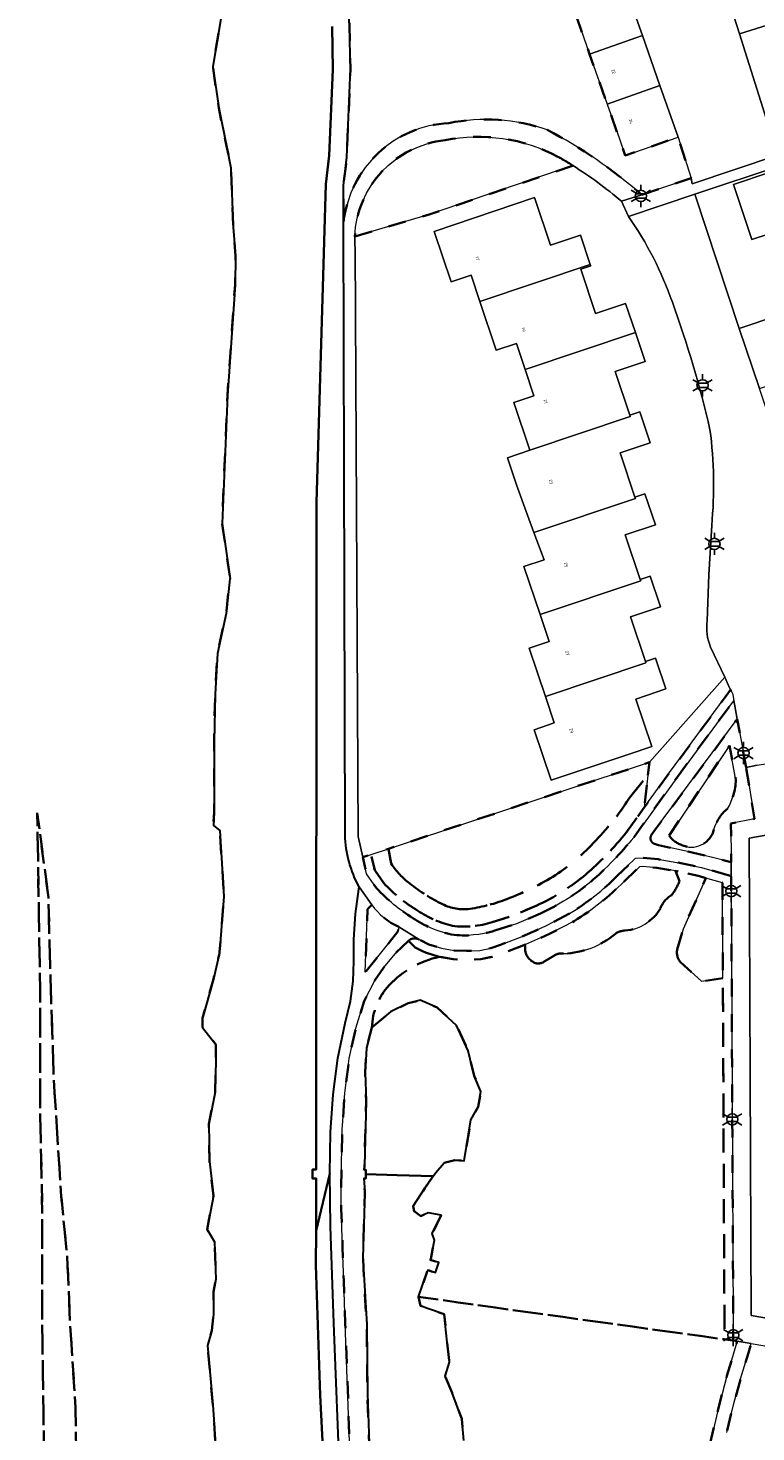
# Model space of a CAD drawing. Extents: x 105780 to 185197, y 477999 to 525027.
# Tile 344 of 562: x 107136 to 107219, y 479750 to 479910. Entities that reach past the tile are written whole.
import ezdxf
from ezdxf.enums import TextEntityAlignment as Align

# ---------------------------------------------------------------- set-up
doc = ezdxf.new("R2010")
doc.units = 0
doc.linetypes.add('XX-HIDDEN', pattern=[4, 2, -2])
for name, color, linetype, lineweight in [('B-GV-GR-BEPLANTING_CULTUUR_VASTE-PLANTENVAK-A', 252, 'Continuous', 5), ('B-GV-GR-MATERIAALGRENS-G', 252, 'XX-HIDDEN', 35), ('B-RO-IE-MEUBILAIR_WEGMEUBILAIR-S', 252, 'Continuous', 25), ('B-WE-GW-WATERGANG_SLOOT_INSTEEK-G', 252, 'Continuous', 30), ('B-XX-KG-KADASTRAAL_BEBOUWING-G', 252, 'Continuous', 20), ('B1-WE-OG-BEBOUWING-T18', 7, 'Continuous', 18), ('B1-WE-OG-TERREIN_ERF-GV', 252, 'Continuous', 18), ('B1-WE-VH-VERHARDING_ASFALT-GV', 252, 'Continuous', 18), ('B1-WE-VH-VERHARDING_BETONSTRAATSTEEN-GV', 252, 'Continuous', 18), ('B1-WE-VH-VERHARDING_STRAATBAKSTEEN-GV', 252, 'Continuous', 18), ('B1-WE-VH-VERHARDING_TEGEL-GV', 252, 'Continuous', 18)]:
    doc.layers.add(name, color=color, linetype=linetype, lineweight=lineweight)
doc.styles.add('NLCS-ISO', font='NLCS-ISO.ttf')
doc.styles.add('NLCS-ISO-M200-T18', font='NLCS-ISO.ttf', dxfattribs={"height": 0.36})

# ---------------------------------------------------------------- blocks, each defined once
blk = doc.blocks.new('B-SIE-WEG_LICHTMAST-SO')
at = {"ltscale": 0.1}
for p, q in [((-1.1, 0.63), (-2.19, 1.27)), ((0, 1.27), (0, 2.53)), ((1.1, 0.63), (2.19, 1.27)), ((-1.1, -0.63), (-2.19, -1.27)), ((0, -1.27), (0, -2.53)), ((1.1, -0.63), (2.19, -1.27))]:
    blk.add_line(p, q, dxfattribs=at)
at = {"flags": 128}
for points in [[(-1.16, 0.5), (1.16, 0.5)], [(-1.16, -0.5), (1.16, -0.5)]]:
    blk.add_lwpolyline(points, dxfattribs=at)
at = {"ltscale": 0.1}
blk.add_circle((0, 0), 1.27, dxfattribs=at)
at = {"style": 'NLCS-ISO'}
blk.add_attdef('TYPE', text='', height=1.8, dxfattribs=at).set_placement((0, 2.53), align=Align.BOTTOM_CENTER)

msp = doc.modelspace()

# ---------------------------------------------------------------- linework, layer by layer
at = {"layer": 'B-GV-GR-BEPLANTING_CULTUUR_VASTE-PLANTENVAK-A', "flags": 128}
msp.add_lwpolyline([(107215.795, 479834.718), (107215.562, 479835.214), (107215.132, 479836.13), (107206.575, 479826.475), (107206.409, 479825.026), (107205.987, 479821.328), (107208.864, 479825.32), (107215.169, 479833.858)], close=True, dxfattribs=at)
for points in [[(107216.382, 479824.462), (107215.673, 479828.401), (107208.801, 479818.18)], [(107209.518, 479814.135), (107207.419, 479814.476), (107205.822, 479814.639), (107205.429, 479814.62), (107203.677, 479812.917)], [(107209.99, 479812.996), (107209.518, 479814.135)], [(107214.859, 479812.802), (107212.995, 479813.337), (107210.388, 479807.527), (107209.724, 479805.235)], [(107210.09, 479803.792), (107212.474, 479801.614), (107214.909, 479801.956), (107214.859, 479812.802)], [(107198.044, 479808.444), (107195.241, 479806.988), (107192.509, 479805.775)]]:
    msp.add_lwpolyline(points, dxfattribs=at)
for points in [[(107215.437, 479821.193, 0.1256704), (107216.382, 479824.462)], [(107213.901, 479818.849, -0.160663), (107215.437, 479821.193)], [(107210.199, 479817.097, 0.473217), (107213.901, 479818.849)], [(107208.801, 479818.18, 0.1682411), (107210.199, 479817.097)], [(107203.677, 479812.917, -0.0581665), (107198.044, 479808.444)], [(107209.103, 479811.401, 0.0663436), (107209.99, 479812.996)], [(107207.818, 479809.894, -0.1681351), (107209.103, 479811.401)], [(107203.831, 479807.368, 0.2459767), (107207.818, 479809.894)], [(107202.723, 479807.014, -0.1615784), (107203.831, 479807.368)], [(107192.509, 479805.775, 0.3293104), (107193.285, 479803.868)], [(107196.83, 479804.754, 0.1677939), (107202.723, 479807.014)], [(107194.703, 479803.912, 0.0138433), (107195.722, 479804.488)], [(107195.722, 479804.488, -0.2197522), (107196.83, 479804.754)], [(107209.724, 479805.235, 0.2197645), (107210.09, 479803.792)], [(107193.285, 479803.868, 0.3596093), (107194.703, 479803.912)]]:
    msp.add_lwpolyline(points, format="xyb", dxfattribs=at)
at = {"layer": 'B-GV-GR-MATERIAALGRENS-G', "flags": 128}
for points in [[(107051.196, 480100.013), (107050.722, 480098.548), (107050.518, 480097.276), (107050.265, 480096.207), (107050.026, 480094.45), (107050.047, 480092.66), (107050.252, 480091.709), (107050.672, 480088.895), (107053.16, 480077.421), (107054.633, 480071.372), (107064.475, 480028.569), (107067.848, 480014.244), (107068.147, 480012.972), (107071.022, 480000), (107074.919, 479982.417), (107083.505, 479945.143), (107086.955, 479930.777), (107089.252, 479920.479), (107096.519, 479888.823), (107099.12, 479877.164), (107101.928, 479863.866), (107104.823, 479849.715), (107106.336, 479841.607), (107107.783, 479832.624), (107108.297, 479827.144), (107108.679, 479822.261), (107108.964, 479816.297), (107109.611, 479793.955), (107109.877, 479782.689), (107111.092, 479709.061), (107111.249, 479705.028), (107111.376, 479703.166), (107111.82, 479699.327), (107112.766, 479694.439), (107113.544, 479691.719), (107115.493, 479687.11), (107116.713, 479684.537), (107118, 479682.034), (107119.346, 479679.942), (107120.528, 479678.309), (107122.728, 479675.501), (107125.345, 479672.429), (107129.884, 479667.517), (107133.286, 479663.692), (107137.16, 479659.483), (107140.353, 479655.825), (107140.883, 479655.163), (107142.746, 479652.833), (107145.37, 479649.418), (107148.597, 479645.025), (107158.587, 479631.146), (107163.575, 479624.077), (107164.955, 479622.323), (107165.204, 479622.503), (107163.935, 479624.335), (107162.594, 479626.196), (107161.524, 479627.682), (107149.447, 479644.451), (107150.731, 479645.405), (107149.122, 479647.567), (107147.857, 479649.079), (107146.964, 479650.804), (107146.065, 479652.803), (107145.219, 479655.486), (107144.054, 479660.951), (107142.704, 479667.901), (107141.73, 479673.25), (107140.511, 479680.442), (107139.331, 479692.047), (107138.877, 479703.361), (107138.851, 479704.532), (107138.647, 479713.756), (107138.23, 479725.669), (107138.298, 479738.124), (107137.846, 479749.266), (107137.652, 479762.741), (107137.667, 479775.245), (107137.425, 479786.957), (107137.438, 479799.564), (107137.09, 479820.75), (107138.363, 479811.13), (107138.558, 479803.044), (107138.971, 479790.532), (107139.813, 479777.208), (107140.495, 479770.329), (107140.81, 479763.032), (107141.437, 479753.193), (107141.573, 479744.729), (107141.96, 479734.919), (107142.359, 479726.94), (107143.335, 479700.499), (107144.508, 479686.892), (107146.139, 479666.453), (107146.704, 479662.565), (107147.632, 479660.037), (107148.838, 479658.114), (107149.741, 479657.484), (107150.721, 479657.249), (107151.196, 479657.464), (107152.46, 479658.448), (107152.659, 479663.342), (107152.262, 479678.556), (107153.651, 479683.649), (107154.18, 479686.229), (107154.114, 479687.75), (107154.048, 479689.073), (107155.371, 479690.925), (107156.032, 479694.563), (107156.76, 479703.691), (107156.495, 479710.571), (107157.024, 479712.886), (107156.958, 479714.341), (107157.686, 479719.566), (107158.149, 479720.956), (107157.844, 479723.602), (107158.413, 479730.811), (107157.884, 479740.667), (107157.024, 479753.499), (107156.429, 479760.246), (107156.892, 479761.966), (107157.09, 479763.818), (107157.09, 479766.332), (107157.355, 479767.787), (107157.223, 479772.02), (107156.363, 479773.409), (107156.561, 479774.468), (107157.09, 479777.246), (107156.627, 479781.148), (107156.561, 479785.382), (107157.289, 479789.02), (107157.355, 479792.724), (107157.355, 479794.444), (107155.834, 479796.362), (107155.834, 479797.42), (107157.09, 479801.852), (107157.715, 479804.491), (107157.752, 479804.498), (107158.281, 479811.245), (107157.818, 479818.719), (107157.09, 479819.315), (107157.156, 479820.77), (107157.156, 479828.84), (107157.289, 479834.197), (107157.553, 479838.828), (107158.546, 479843.392), (107158.942, 479847.294), (107158.985, 479847.328), (107158.083, 479853.578), (107158.678, 479868.13), (107159.538, 479880.698), (107159.607, 479883.987), (107159.339, 479887.247), (107159.075, 479893.993), (107158.612, 479896.309), (107157.686, 479900.806), (107157.024, 479905.437), (107158.083, 479911.853), (107158.149, 479916.02), (107157.686, 479919.129), (107156.363, 479918.864), (107155.304, 479920.253), (107154.378, 479923.627), (107153.783, 479927.331), (107153.651, 479930.44), (107155.767, 479935.07), (107156.826, 479937.044), (107156.492, 479937.773), (107156.241, 479938.692), (107156.325, 479940.197), (107155.823, 479941.097), (107155.823, 479942.036), (107156.11, 479942.762), (107155.942, 479943.778), (107155.327, 479944.977), (107154.72, 479947.006), (107152.149, 479961.721), (107152.138, 479962.334), (107151.882, 479963.09), (107150.417, 479965.957), (107149.526, 479970.276), (107148.521, 479975.632), (107148.292, 479976.499), (107148.085, 479977.079), (107147.765, 479977.723), (107147.229, 479978.35), (107146.945, 479979.231), (107146.882, 479980.525), (107146.314, 479982.757), (107145.404, 479986.857), (107144.384, 479990.985), (107143.679, 479994.542), (107142.446, 479998.383), (107142.118, 480000), (107141.952, 480000.818), (107139.815, 480006.81), (107139.177, 480008.296), (107137.933, 480010.403), (107137.48, 480011.361), (107137.312, 480012.378), (107137.161, 480012.944), (107136.735, 480013.758), (107111.432, 480006.816), (107105.728, 480031.759), (107104.221, 480038.042), (107102.028, 480037.596), (107096.316, 480062.441), (107089.312, 480093.208), (107091.322, 480093.737), (107090.049, 480100.013)], [(107176.928, 479983.295), (107176.461, 479984.807), (107175.853, 479986.228), (107175.655, 479986.777), (107173.586, 479992.499), (107173.339, 479993.172), (107170.832, 480000), (107166.843, 480011.291), (107162.791, 480022.762), (107160.605, 480021.836), (107152.27, 480045.941), (107151.511, 480045.671), (107150.402, 480049.124), (107152.104, 480049.677), (107146.822, 480064.543), (107144.829, 480070.191), (107143.045, 480069.538), (107142.618, 480070.707), (107137.441, 480068.852), (107134.689, 480067.866), (107137.253, 480058.495), (107139.257, 480050.482), (107140.916, 480046.436), (107144.436, 480035.085), (107147.703, 480025.824), (107149.202, 480021.142), (107151.514, 480014.512), (107151.555, 480011.529), (107152.845, 480007.048), (107154.275, 480002.993), (107155.207, 479999.074), (107155.914, 479997.067), (107157.125, 479994.397), (107157.807, 479993.26), (107158.209, 479991.79), (107158.427, 479990.407), (107163.962, 479967.468), (107166.021, 479958.594), (107168.948, 479943.793), (107170.187, 479936.466), (107171.231, 479924.722), (107172.17, 479916.718), (107172.549, 479910.093), (107172.634, 479905.187), (107172.23, 479895.21), (107171.841, 479891.984), (107171.867, 479887.861)], [(107205.717, 479890.906), (107211.293, 479892.796), (107209.821, 479897.483), (107203.832, 479895.376), (107203.167, 479897.266), (107201.773, 479901.229), (107199.781, 479906.893), (107197.789, 479912.556), (107195.731, 479918.408), (107195.287, 479920.157), (107196.879, 479920.714), (107196.313, 479922.323), (107197.887, 479922.877), (107195.746, 479928.72), (107195.606, 479929.112), (107193.413, 479935.239), (107191.382, 479940.914), (107191.235, 479941.368), (107189.233, 479947.561), (107187.986, 479947.128), (107185.772, 479953.249), (107183.291, 479960.104), (107176.785, 479983.165), (107176.928, 479983.295)], [(107173.137, 479886.184), (107181.557, 479888.687), (107197.888, 479894.236)], [(107209.672, 479824.731), (107215.973, 479833.264), (107216.158, 479833.514), (107216.041, 479834.154), (107216.029, 479834.22), (107215.923, 479834.446), (107215.795, 479834.718), (107215.169, 479833.858), (107208.864, 479825.32), (107205.987, 479821.328), (107203.977, 479818.539)], [(107217.551, 479825.891), (107216.548, 479831.379), (107216.423, 479831.211), (107207.251, 479818.869), (107206.784, 479818.197)], [(107208.801, 479818.18), (107215.673, 479828.401), (107216.382, 479824.462)], [(107206.409, 479825.026), (107206.575, 479826.475), (107176.95, 479816.656), (107177.274, 479814.971)], [(107203.977, 479818.539), (107205.987, 479821.328), (107206.409, 479825.026), (107204.319, 479822.432)], [(107204.319, 479822.432), (107206.409, 479825.026)], [(107207.046, 479817.268), (107207.593, 479817.052), (107211.443, 479816.234), (107215.096, 479815.337), (107215.849, 479815.152), (107215.829, 479819.53), (107218.503, 479820.07), (107217.551, 479825.891)], [(107204.788, 479817.954), (107209.672, 479824.731)], [(107176.416, 479812.771), (107175.392, 479814.213), (107175.022, 479815.907), (107174.999, 479816.009), (107174.045, 479815.693), (107174.459, 479813.8), (107175.601, 479812.192)], [(107177.274, 479814.971), (107176.95, 479816.656), (107174.999, 479816.009), (107175.022, 479815.907), (107175.392, 479814.213), (107176.416, 479812.771)], [(107215.628, 479813.622), (107212.503, 479814.519), (107209.703, 479815.118), (107207.55, 479815.468), (107205.849, 479815.641), (107205.004, 479815.601), (107202.969, 479813.623)], [(107203.677, 479812.917), (107205.429, 479814.62), (107205.822, 479814.639), (107207.419, 479814.476), (107209.518, 479814.135), (107212.26, 479813.548), (107212.995, 479813.337), (107214.859, 479812.802), (107214.909, 479801.956), (107215.089, 479762.596), (107215.096, 479760.953), (107216.097, 479760.814), (107216.089, 479762.601), (107215.856, 479813.556), (107215.628, 479813.622)], [(107209.724, 479805.235), (107210.388, 479807.527), (107212.995, 479813.337), (107212.26, 479813.548), (107209.518, 479814.135), (107209.99, 479812.996)], [(107175.055, 479810.285), (107174.991, 479810.217), (107174.585, 479809.784), (107174.32, 479802.633), (107178.035, 479807.259), (107178.084, 479807.558), (107178.122, 479807.789)], [(107197.517, 479809.294), (107194.808, 479807.89), (107192.127, 479806.7), (107189.677, 479805.762), (107188.566, 479805.378), (107187.33, 479805.122), (107185.828, 479805.055), (107184.405, 479805.104), (107182.963, 479805.362), (107181.546, 479805.805), (107180.429, 479806.344)], [(107193.782, 479810.222), (107191.12, 479809.069), (107188.743, 479808.319)], [(107188.743, 479808.319), (107191.12, 479809.069), (107193.782, 479810.222)], [(107189.044, 479807.365), (107191.47, 479808.131), (107194.196, 479809.312)], [(107179.233, 479806.205), (107179.994, 479805.444), (107181.177, 479804.872), (107182.725, 479804.389), (107184.299, 479804.107), (107185.833, 479804.054), (107187.454, 479804.127), (107188.832, 479804.412), (107190.019, 479804.822), (107192.509, 479805.775), (107195.241, 479806.988), (107198.044, 479808.444)], [(107182.725, 479804.389), (107181.177, 479804.872), (107179.994, 479805.444), (107179.233, 479806.205), (107177.742, 479804.766), (107176.402, 479803.146), (107175.436, 479801.77), (107174.206, 479799.367), (107173.251, 479796.275), (107172.488, 479792.829), (107171.987, 479788.918), (107171.739, 479785.236), (107171.711, 479784.817), (107171.617, 479780.717), (107171.613, 479780.461), (107171.602, 479777.267), (107171.597, 479776.203), (107171.595, 479775.774), (107171.746, 479771.47), (107171.874, 479767.583), (107172.053, 479762.724), (107172.732, 479744.123)], [(107192.509, 479805.775), (107190.019, 479804.822), (107188.832, 479804.412), (107187.454, 479804.127), (107185.833, 479804.054), (107184.299, 479804.107), (107182.725, 479804.389)], [(107214.909, 479801.956), (107212.474, 479801.614), (107210.09, 479803.792)], [(107175.083, 479796.346), (107177.191, 479798.13), (107179.175, 479799.127), (107180.55, 479799.456), (107182.479, 479798.639), (107183.739, 479797.459), (107184.681, 479796.577), (107185.991, 479793.728), (107186.697, 479790.869), (107187.453, 479789.082), (107187.15, 479787.353), (107186.308, 479785.87), (107185.553, 479781.226), (107184.487, 479781.303), (107183.286, 479780.983), (107182.321, 479779.912), (107182.028, 479779.483), (107181.099, 479778.126), (107179.776, 479776.069), (107179.869, 479775.496), (107180.63, 479774.956), (107181.477, 479775.321), (107182.939, 479775.067), (107181.928, 479772.972), (107182.187, 479772.232), (107181.754, 479770.068), (107181.697, 479769.984), (107182.677, 479769.686), (107182.297, 479768.53), (107181.448, 479768.788), (107181.345, 479768.658), (107180.369, 479765.768), (107215.096, 479760.953), (107215.089, 479762.596), (107214.909, 479801.956)], [(107174.175, 479779.224), (107174.394, 479779.225), (107174.392, 479779.718), (107174.389, 479780.201), (107174.197, 479780.2), (107174.227, 479780.669), (107174.415, 479788.01), (107174.415, 479788.014), (107174.298, 479791.272), (107174.477, 479794.043), (107175.083, 479796.346)], [(107171.313, 479673.064), (107171.255, 479677.459), (107172.033, 479684.466), (107172.489, 479684.425), (107172.581, 479685.443), (107172.247, 479685.473), (107172.044, 479686.966), (107172.463, 479695.18), (107173.105, 479703.688), (107173.654, 479714.207), (107174.113, 479724.817), (107174.928, 479735.215), (107174.93, 479744.584), (107174.563, 479754.815), (107174.487, 479762.628), (107174.058, 479770.219), (107174.269, 479777.723), (107174.175, 479779.224)], [(107273.066, 479751.059), (107252.028, 479754.687), (107218.115, 479760.47), (107217.807, 479759.438), (107216.919, 479756.466), (107216.138, 479753.652), (107215.352, 479750.374), (107214.464, 479746.272)]]:
    msp.add_lwpolyline(points, dxfattribs=at)
for points in [[(107171.867, 479887.861, -0.3663089), (107183.807, 479899.068)], [(107183.807, 479899.068, -0.1322769), (107194.965, 479898.306)], [(107194.965, 479898.306, -0.0589507), (107205.717, 479890.906)], [(107183.378, 479897.114, 0.3733067), (107173.137, 479886.184)], [(107196.192, 479895.249, 0.1758243), (107183.378, 479897.114)], [(107197.888, 479894.236, 0.0108528), (107196.192, 479895.249)], [(107216.382, 479824.462, -0.1256704), (107215.437, 479821.193)], [(107204.319, 479822.432, -0.0503316), (107200.202, 479817.289)], [(107200.202, 479817.289, 0.0503316), (107204.319, 479822.432)], [(107215.437, 479821.193, 0.160663), (107213.901, 479818.849)], [(107203.977, 479818.539, -0.0453764), (107199.273, 479813.669)], [(107199.273, 479813.669, 0.0453764), (107203.977, 479818.539)], [(107213.901, 479818.849, -0.473217), (107210.199, 479817.097)], [(107200.202, 479817.289, -0.0644542), (107195.596, 479813.466)], [(107195.596, 479813.466, 0.0644542), (107200.202, 479817.289)], [(107199.913, 479812.9, 0.0430041), (107204.788, 479817.954)], [(107206.784, 479818.197, 0.4195284), (107207.046, 479817.268)], [(107210.199, 479817.097, -0.1682411), (107208.801, 479818.18)], [(107179.399, 479812.7, -0.0918688), (107177.274, 479814.971)], [(107177.274, 479814.971, 0.0918688), (107179.399, 479812.7)], [(107199.273, 479813.669, -0.066887), (107193.782, 479810.222)], [(107193.782, 479810.222, 0.066887), (107199.273, 479813.669)], [(107175.601, 479812.192, 0.0724641), (107179.727, 479808.797)], [(107180.287, 479809.625, -0.0696632), (107176.416, 479812.771)], [(107176.416, 479812.771, 0.0696632), (107180.287, 479809.625)], [(107183.1, 479810.363, -0.057583), (107179.399, 479812.7)], [(107179.399, 479812.7, 0.057583), (107183.1, 479810.363)], [(107195.596, 479813.466, -0.0421968), (107190.406, 479810.937)], [(107190.406, 479810.937, 0.0421968), (107195.596, 479813.466)], [(107194.196, 479809.312, 0.0669172), (107199.913, 479812.9)], [(107202.969, 479813.623, -0.0581702), (107197.517, 479809.294)], [(107198.044, 479808.444, 0.0581665), (107203.677, 479812.917)], [(107209.99, 479812.996, -0.0663436), (107209.103, 479811.401)], [(107190.406, 479810.937, -0.0527074), (107186.212, 479809.843)], [(107186.212, 479809.843, 0.0527074), (107190.406, 479810.937)], [(107209.103, 479811.401, 0.1681351), (107207.818, 479809.894)], [(107178.122, 479807.789, -0.1285207), (107175.055, 479810.285)], [(107184.214, 479807.905, -0.0902547), (107180.287, 479809.625)], [(107180.287, 479809.625, 0.0902547), (107184.214, 479807.905)], [(107186.212, 479809.843, -0.1530656), (107183.1, 479810.363)], [(107183.1, 479810.363, 0.1530656), (107186.212, 479809.843)], [(107207.818, 479809.894, -0.2459767), (107203.831, 479807.368)], [(107179.727, 479808.797, 0.0935529), (107184.087, 479806.913)], [(107184.087, 479806.913, 0.1093326), (107189.044, 479807.365)], [(107188.743, 479808.319, -0.1094297), (107184.214, 479807.905)], [(107184.214, 479807.905, 0.1094297), (107188.743, 479808.319)], [(107203.831, 479807.368, 0.1615784), (107202.723, 479807.014)], [(107179.754, 479806.469, 0.1493067), (107179.233, 479806.205)], [(107180.429, 479806.344, 0.180287), (107179.754, 479806.469)], [(107193.285, 479803.868, -0.3293104), (107192.509, 479805.775)], [(107202.723, 479807.014, -0.1677939), (107196.83, 479804.754)], [(107182.725, 479804.389, 0.1518802), (107177.029, 479801.161)], [(107177.029, 479801.161, -0.1518802), (107182.725, 479804.389)], [(107195.722, 479804.488, -0.0138433), (107194.703, 479803.912)], [(107196.83, 479804.754, 0.2197522), (107195.722, 479804.488)], [(107210.09, 479803.792, -0.2197645), (107209.724, 479805.235)], [(107194.703, 479803.912, -0.3596093), (107193.285, 479803.868)], [(107177.029, 479801.161, 0.1850041), (107175.083, 479796.346)], [(107175.083, 479796.346, -0.1850041), (107177.029, 479801.161)]]:
    msp.add_lwpolyline(points, format="xyb", dxfattribs=at)
for points in [[(107143.335, 479700.499), (107142.359, 479726.94), (107141.96, 479734.919), (107141.573, 479744.729), (107141.437, 479753.193), (107140.81, 479763.032), (107140.495, 479770.329), (107139.813, 479777.208), (107138.971, 479790.532), (107138.558, 479803.044), (107138.363, 479811.13), (107137.09, 479820.75), (107137.438, 479799.564), (107137.425, 479786.957), (107137.667, 479775.245), (107137.652, 479762.741), (107137.846, 479749.266), (107138.298, 479738.124), (107138.23, 479725.669), (107138.647, 479713.756), (107138.851, 479704.532), (107138.877, 479703.361), (107139.331, 479692.047), (107140.511, 479680.442), (107141.73, 479673.25), (107142.704, 479667.901), (107144.054, 479660.951), (107146.704, 479662.565), (107146.139, 479666.453), (107144.508, 479686.892)], [(107214.294, 479752.732), (107215.374, 479756.807), (107216.502, 479760.625), (107216.518, 479760.742), (107216.097, 479760.814), (107215.096, 479760.953), (107180.369, 479765.768), (107180.579, 479764.757), (107181.383, 479764.468), (107183.277, 479763.827), (107183.615, 479760.628), (107183.884, 479758.365), (107183.393, 479756.752), (107184.178, 479754.879), (107185.276, 479751.912), (107185.519, 479749.465), (107185.109, 479745.892), (107185.856, 479743.332), (107186.462, 479740.571), (107184.92, 479737.799), (107184.674, 479736.162), (107185.428, 479735.745), (107185.474, 479734.881), (107184.419, 479733.58), (107183.153, 479732.27), (107182.004, 479730.89), (107198.562, 479728.245), (107199.55, 479728.087), (107200.252, 479730.244), (107201.034, 479731.744), (107202.025, 479733.007), (107206.095, 479737.078), (107208.02, 479739.172), (107209.68, 479741.256), (107212.038, 479743.642), (107212.512, 479744.534), (107213.027, 479747.165)]]:
    msp.add_lwpolyline(points, close=True, dxfattribs=at)
at = {"layer": 'B-WE-GW-WATERGANG_SLOOT_INSTEEK-G', "flags": 128}
for points in [[(107172.031, 479818.232), (107171.867, 479887.861), (107171.841, 479891.984), (107172.23, 479895.21), (107172.634, 479905.187), (107172.549, 479910.093), (107172.17, 479916.718), (107171.231, 479924.722), (107170.187, 479936.466), (107168.948, 479943.793), (107166.021, 479958.594), (107163.962, 479967.468), (107158.427, 479990.407), (107158.209, 479991.79), (107157.807, 479993.26), (107157.125, 479994.397), (107155.914, 479997.067), (107155.207, 479999.074), (107154.275, 480002.993), (107152.845, 480007.048), (107151.555, 480011.529), (107151.514, 480014.512)], [(107158.083, 479911.853), (107157.024, 479905.437), (107157.686, 479900.806), (107158.612, 479896.309), (107159.075, 479893.993), (107159.339, 479887.247), (107159.607, 479883.987), (107159.538, 479880.698), (107158.678, 479868.13), (107158.083, 479853.578), (107158.985, 479847.328), (107158.942, 479847.294), (107158.546, 479843.392), (107157.553, 479838.828), (107157.289, 479834.197), (107157.156, 479828.84), (107157.156, 479820.77), (107157.09, 479819.315), (107157.818, 479818.719), (107158.281, 479811.245), (107157.752, 479804.498), (107157.715, 479804.491), (107157.09, 479801.852), (107155.834, 479797.42), (107155.834, 479796.362), (107157.355, 479794.444), (107157.355, 479792.724), (107157.289, 479789.02), (107156.561, 479785.382), (107156.627, 479781.148), (107157.09, 479777.246), (107156.561, 479774.468), (107156.363, 479773.409), (107157.223, 479772.02), (107157.355, 479767.787), (107157.09, 479766.332), (107157.09, 479763.818), (107156.892, 479761.966), (107156.429, 479760.246), (107157.024, 479753.499), (107157.884, 479740.667)], [(107170.55, 479910.019), (107170.634, 479905.152), (107170.235, 479895.374), (107169.845, 479892.133), (107169.653, 479885.632), (107168.778, 479855.966), (107168.743, 479780.225), (107168.328, 479780.227), (107168.322, 479779.215), (107168.743, 479779.213), (107168.74, 479773.27), (107170.302, 479779.801), (107170.38, 479784.494), (107170.685, 479788.761), (107171.194, 479792.87), (107172.036, 479796.853), (107172.657, 479799.363), (107172.94, 479801.611), (107173.028, 479803.906), (107173.024, 479806.346), (107173.212, 479809.283), (107173.59, 479812.071), (107173.625, 479812.327)], [(107169.807, 479742.682), (107169.202, 479754.608), (107168.705, 479769.376), (107168.74, 479773.27), (107168.743, 479779.213), (107168.322, 479779.215), (107168.328, 479780.227), (107168.743, 479780.225), (107168.778, 479855.966), (107169.653, 479885.632), (107169.845, 479892.133), (107170.235, 479895.374), (107170.634, 479905.152), (107170.55, 479910.019)], [(107171.459, 479744.479), (107170.761, 479762.8), (107170.371, 479773.76), (107170.302, 479779.801), (107168.74, 479773.27), (107168.705, 479769.376), (107169.202, 479754.608), (107169.807, 479742.682)], [(107185.519, 479749.465), (107185.276, 479751.912), (107184.178, 479754.879), (107183.393, 479756.752), (107183.884, 479758.365), (107183.615, 479760.628), (107183.277, 479763.827), (107181.383, 479764.468), (107180.579, 479764.757), (107180.369, 479765.768), (107181.345, 479768.658), (107181.448, 479768.788), (107182.297, 479768.53), (107182.677, 479769.686), (107181.697, 479769.984), (107181.754, 479770.068), (107182.187, 479772.232), (107181.928, 479772.972), (107182.939, 479775.067), (107181.477, 479775.321), (107180.63, 479774.956), (107179.869, 479775.496), (107179.776, 479776.069), (107181.099, 479778.126), (107182.028, 479779.483), (107177.945, 479779.609), (107174.392, 479779.718), (107174.394, 479779.225), (107174.175, 479779.224), (107174.269, 479777.723), (107174.058, 479770.219), (107174.487, 479762.628), (107174.563, 479754.815), (107174.93, 479744.584)]]:
    msp.add_lwpolyline(points, dxfattribs=at)
msp.add_lwpolyline([(107173.625, 479812.327, -0.1168817), (107172.031, 479818.232)], format="xyb", dxfattribs=at)
msp.add_lwpolyline([(107186.697, 479790.869), (107185.991, 479793.728), (107184.681, 479796.577), (107183.739, 479797.459), (107182.479, 479798.639), (107180.55, 479799.456), (107179.175, 479799.127), (107177.191, 479798.13), (107175.083, 479796.346), (107174.477, 479794.043), (107174.298, 479791.272), (107174.415, 479788.014), (107174.415, 479788.01), (107174.227, 479780.669), (107174.197, 479780.2), (107174.389, 479780.201), (107174.392, 479779.718), (107177.945, 479779.609), (107182.028, 479779.483), (107182.321, 479779.912), (107183.286, 479780.983), (107184.487, 479781.303), (107185.553, 479781.226), (107186.308, 479785.87), (107187.15, 479787.353), (107187.453, 479789.082)], close=True, dxfattribs=at)
at = {"layer": 'B-XX-KG-KADASTRAAL_BEBOUWING-G', "flags": 128}
for points in [[(107220.285, 479918.845), (107214.332, 479916.939), (107216.81, 479909.2), (107219.938, 479910.201), (107221.161, 479906.382), (107221.881, 479906.613), (107223.305, 479902.165), (107225.46, 479902.855), (107223.959, 479907.334), (107222.811, 479911.122), (107222.742, 479911.245)], [(107203.778, 479914.663), (107197.789, 479912.556), (107199.781, 479906.893), (107205.77, 479908.999)], [(107205.77, 479908.999), (107199.781, 479906.893), (107201.773, 479901.229), (107207.762, 479903.336)], [(107207.762, 479903.336), (107201.773, 479901.229), (107203.167, 479897.266), (107203.832, 479895.376), (107209.821, 479897.483)], [(107216.135, 479892.103), (107218.214, 479885.839), (107222.238, 479887.174), (107220.159, 479893.438)], [(107187.34, 479878.788), (107199.862, 479883.002), (107198.741, 479886.339), (107195.357, 479885.202), (107193.542, 479890.605), (107182.127, 479886.77), (107184.054, 479881.035), (107186.329, 479881.799)], [(107199.862, 479883.002), (107187.34, 479878.788), (107189.194, 479873.267), (107191.469, 479874.031), (107192.456, 479871.092), (107204.981, 479875.297), (107203.875, 479878.591), (107200.462, 479877.445), (107198.775, 479882.469), (107199.913, 479882.851)], [(107225.419, 479878.643), (107216.756, 479875.743), (107219.051, 479868.907), (107221.904, 479869.865), (107223.673, 479864.505), (107225.813, 479865.23), (107228.635, 479865.164), (107229.702, 479865.471), (107229.798, 479865.187), (107229.997, 479865.254)], [(107204.981, 479875.297), (107192.456, 479871.092), (107193.462, 479868.097), (107191.187, 479867.333), (107193.007, 479861.914), (107204.393, 479865.737), (107204.345, 479865.879), (107202.674, 479870.856), (107206.087, 479872.002)], [(107204.345, 479865.879), (107204.393, 479865.737), (107193.007, 479861.914), (107190.448, 479861.055), (107191.484, 479857.97), (107192.744, 479854.549), (107193.47, 479852.577), (107204.981, 479856.441), (107204.933, 479856.583), (107203.247, 479861.608), (107206.66, 479862.753), (107205.483, 479866.261)], [(107204.933, 479856.583), (107204.981, 479856.441), (107193.47, 479852.577), (107194.611, 479849.479), (107192.336, 479848.716), (107194.164, 479843.264), (107205.585, 479847.098), (107205.537, 479847.24), (107203.835, 479852.312), (107207.248, 479853.457), (107206.071, 479856.965)], [(107205.537, 479847.24), (107205.585, 479847.098), (107194.164, 479843.264), (107195.188, 479840.212), (107192.913, 479839.449), (107194.761, 479833.939), (107206.183, 479837.774), (107206.135, 479837.916), (107204.433, 479842.988), (107207.846, 479844.133), (107206.675, 479847.622)], [(107206.135, 479837.916), (107206.183, 479837.774), (107194.761, 479833.939), (107195.765, 479830.945), (107193.49, 479830.182), (107195.414, 479824.446), (107204.273, 479827.418), (107206.838, 479828.279), (107205.031, 479833.664), (107208.444, 479834.809), (107207.273, 479838.298)]]:
    msp.add_lwpolyline(points, close=True, dxfattribs=at)
at = {"layer": 'B1-WE-OG-TERREIN_ERF-GV', "flags": 128}
for points in [[(107281.192, 479914.181), (107251.366, 479904.259), (107246.604, 479902.608), (107239.24, 479900.139), (107221.508, 479894.255), (107211.716, 479891.005), (107216.756, 479875.743), (107225.419, 479878.643), (107225.624, 479878.712), (107226.623, 479875.807), (107230.268, 479877.011), (107230.122, 479880.212), (107233.976, 479881.502), (107242.533, 479884.365), (107251.15, 479887.249), (107254.919, 479888.51), (107259.396, 479890.016), (107259.577, 479890.076), (107265.094, 479891.91), (107264.816, 479892.745), (107267.105, 479895.3), (107269.663, 479898.157)], [(107222.811, 479911.122), (107223.959, 479907.334), (107226.074, 479907.971), (107227.502, 479903.509), (107225.46, 479902.855), (107223.305, 479902.165), (107221.881, 479906.613), (107221.161, 479906.382), (107219.938, 479910.201), (107216.81, 479909.2), (107219.847, 479899.453), (107221.127, 479895.449), (107238.917, 479901.445), (107239.24, 479900.139), (107246.604, 479902.608), (107251.366, 479904.259), (107250.949, 479905.483), (107252.079, 479905.861), (107260.609, 479908.79), (107259.596, 479911.966)], [(107197.888, 479894.236), (107181.557, 479888.687), (107173.137, 479886.184)], [(107204.194, 479888.474), (107203.406, 479890.191)], [(107173.161, 479884.883), (107173.528, 479818.056), (107174.045, 479815.693), (107174.999, 479816.009), (107176.95, 479816.656), (107206.575, 479826.475), (107215.132, 479836.13), (107213.518, 479839.565)], [(107213.124, 479842.557), (107213.313, 479847.776), (107213.639, 479853.376)], [(107234.377, 479820.825), (107217.903, 479817.851), (107218.127, 479763.674), (107278.579, 479753.271)]]:
    msp.add_lwpolyline(points, dxfattribs=at)
at = {"layer": 'B1-WE-OG-TERREIN_ERF-GV'}
for points in [[(107203.406, 479890.191, 0.0365462), (107197.888, 479894.236)], [(107209.175, 479878.718, 0.0685913), (107204.194, 479888.474)], [(107173.137, 479886.184, 0.0292125), (107173.161, 479884.883)], [(107213.444, 479864.249, 0.0311689), (107209.175, 479878.718)], [(107213.639, 479853.376, 0.0571137), (107213.444, 479864.249)], [(107213.518, 479839.565, -0.1330036), (107213.124, 479842.557)]]:
    msp.add_lwpolyline(points, format="xyb", dxfattribs=at)
at = {"layer": 'B1-WE-OG-TERREIN_ERF-GV', "flags": 128}
for points in [[(107216.135, 479892.103), (107220.159, 479893.438), (107222.238, 479887.174), (107218.214, 479885.839)], [(107193.007, 479861.914), (107191.187, 479867.333), (107193.462, 479868.097), (107192.456, 479871.092), (107191.469, 479874.031), (107189.194, 479873.267), (107187.34, 479878.788), (107186.329, 479881.799), (107184.054, 479881.035), (107182.127, 479886.77), (107193.542, 479890.605), (107195.357, 479885.202), (107198.741, 479886.339), (107199.862, 479883.002), (107199.913, 479882.851), (107198.775, 479882.469), (107200.462, 479877.445), (107203.875, 479878.591), (107204.981, 479875.297), (107206.087, 479872.002), (107202.674, 479870.856), (107204.345, 479865.879), (107205.483, 479866.261), (107206.66, 479862.753), (107203.247, 479861.608), (107204.933, 479856.583), (107206.071, 479856.965), (107207.248, 479853.457), (107203.835, 479852.312), (107205.537, 479847.24), (107206.675, 479847.622), (107207.846, 479844.133), (107204.433, 479842.988), (107206.135, 479837.916), (107207.273, 479838.298), (107208.444, 479834.809), (107205.031, 479833.664), (107206.838, 479828.279), (107204.273, 479827.418), (107195.414, 479824.446), (107193.49, 479830.182), (107195.765, 479830.945), (107194.761, 479833.939), (107192.913, 479839.449), (107195.188, 479840.212), (107194.164, 479843.264), (107192.336, 479848.716), (107194.611, 479849.479), (107193.47, 479852.577), (107192.744, 479854.549), (107191.484, 479857.97), (107190.448, 479861.055)]]:
    msp.add_lwpolyline(points, close=True, dxfattribs=at)
at = {"layer": 'B1-WE-VH-VERHARDING_ASFALT-GV'}
for points in [[(107183.807, 479899.068, 0.3663089), (107171.867, 479887.861)], [(107194.965, 479898.306, 0.1322769), (107183.807, 479899.068)], [(107205.717, 479890.906, 0.0589507), (107194.965, 479898.306)], [(107173.137, 479886.184, -0.3733067), (107183.378, 479897.114)], [(107183.378, 479897.114, -0.1758243), (107196.192, 479895.249)], [(107196.192, 479895.249, -0.0108528), (107197.888, 479894.236)], [(107197.888, 479894.236, -0.0365462), (107203.406, 479890.191)], [(107173.161, 479884.883, -0.0292125), (107173.137, 479886.184)], [(107172.031, 479818.232, 0.1168817), (107173.625, 479812.327)], [(107204.788, 479817.954, -0.0430041), (107199.913, 479812.9)], [(107207.046, 479817.268, -0.4195284), (107206.784, 479818.197)], [(107179.727, 479808.797, -0.0724641), (107175.601, 479812.192)], [(107199.913, 479812.9, -0.0669172), (107194.196, 479809.312)], [(107197.517, 479809.294, 0.0581702), (107202.969, 479813.623)], [(107175.055, 479810.285, 0.1285207), (107178.122, 479807.789)], [(107184.087, 479806.913, -0.0935529), (107179.727, 479808.797)], [(107189.044, 479807.365, -0.1093326), (107184.087, 479806.913)], [(107179.233, 479806.205, -0.1493067), (107179.754, 479806.469)], [(107179.754, 479806.469, -0.180287), (107180.429, 479806.344)]]:
    msp.add_lwpolyline(points, format="xyb", dxfattribs=at)
at = {"layer": 'B1-WE-VH-VERHARDING_ASFALT-GV', "flags": 128}
for points in [[(107203.406, 479890.191), (107205.717, 479890.906)], [(107171.867, 479887.861), (107172.031, 479818.232)], [(107175.601, 479812.192), (107174.459, 479813.8), (107174.045, 479815.693), (107173.528, 479818.056), (107173.161, 479884.883)], [(107206.784, 479818.197), (107207.251, 479818.869), (107216.423, 479831.211), (107216.548, 479831.379), (107216.508, 479831.596), (107216.158, 479833.514), (107215.973, 479833.264), (107209.672, 479824.731), (107204.788, 479817.954)], [(107202.969, 479813.623), (107205.004, 479815.601), (107205.849, 479815.641), (107207.55, 479815.468), (107209.703, 479815.118), (107212.503, 479814.519), (107215.628, 479813.622), (107215.856, 479813.556), (107215.849, 479815.152), (107215.096, 479815.337), (107211.443, 479816.234), (107207.593, 479817.052), (107207.046, 479817.268)], [(107180.429, 479806.344), (107178.122, 479807.789), (107178.084, 479807.558), (107178.035, 479807.259), (107174.32, 479802.633), (107174.585, 479809.784), (107174.991, 479810.217), (107175.055, 479810.285), (107173.625, 479812.327), (107173.59, 479812.071), (107173.212, 479809.283), (107173.024, 479806.346), (107173.028, 479803.906), (107172.94, 479801.611), (107172.657, 479799.363), (107172.036, 479796.853), (107171.194, 479792.87), (107170.685, 479788.761), (107170.38, 479784.494), (107170.302, 479779.801), (107170.371, 479773.76), (107170.761, 479762.8), (107171.459, 479744.479)], [(107173.625, 479812.327), (107175.055, 479810.285)], [(107178.122, 479807.789), (107180.429, 479806.344), (107181.546, 479805.805), (107182.963, 479805.362), (107184.405, 479805.104), (107185.828, 479805.055), (107187.33, 479805.122), (107188.566, 479805.378), (107189.677, 479805.762), (107192.127, 479806.7), (107194.808, 479807.89), (107197.517, 479809.294)], [(107194.196, 479809.312), (107191.47, 479808.131), (107189.044, 479807.365)], [(107172.732, 479744.123), (107172.053, 479762.724), (107171.874, 479767.583), (107171.746, 479771.47), (107171.595, 479775.774), (107171.597, 479776.203), (107171.602, 479777.267), (107171.613, 479780.461), (107171.617, 479780.717), (107171.711, 479784.817), (107171.739, 479785.236), (107171.987, 479788.918), (107172.488, 479792.829), (107173.251, 479796.275), (107174.206, 479799.367), (107175.436, 479801.77), (107176.402, 479803.146), (107177.742, 479804.766), (107179.233, 479806.205)], [(107215.352, 479750.374), (107216.138, 479753.652), (107216.919, 479756.466), (107217.807, 479759.438), (107218.115, 479760.47), (107216.518, 479760.742), (107216.502, 479760.625), (107215.374, 479756.807), (107214.294, 479752.732), (107213.027, 479747.165)]]:
    msp.add_lwpolyline(points, dxfattribs=at)
at = {"layer": 'B1-WE-VH-VERHARDING_BETONSTRAATSTEEN-GV', "flags": 128}
for points in [[(107220.798, 479863.715), (107219.051, 479868.907), (107216.756, 479875.743), (107211.716, 479891.005), (107204.194, 479888.474)], [(107213.639, 479853.376), (107213.313, 479847.776), (107213.124, 479842.557)], [(107213.518, 479839.565), (107215.132, 479836.13), (107215.562, 479835.214), (107215.795, 479834.718), (107215.923, 479834.446), (107216.029, 479834.22), (107216.041, 479834.154), (107216.158, 479833.514), (107216.508, 479831.596), (107216.548, 479831.379), (107217.551, 479825.891), (107218.817, 479826.135), (107237.069, 479829.102), (107238.504, 479830.736)]]:
    msp.add_lwpolyline(points, dxfattribs=at)
at = {"layer": 'B1-WE-VH-VERHARDING_BETONSTRAATSTEEN-GV'}
for points in [[(107204.194, 479888.474, -0.0685913), (107209.175, 479878.718)], [(107209.175, 479878.718, -0.0311689), (107213.444, 479864.249)], [(107213.444, 479864.249, -0.0571137), (107213.639, 479853.376)], [(107213.124, 479842.557, 0.1330036), (107213.518, 479839.565)]]:
    msp.add_lwpolyline(points, format="xyb", dxfattribs=at)
at = {"layer": 'B1-WE-VH-VERHARDING_STRAATBAKSTEEN-GV', "flags": 128}
for points in [[(107203.778, 479914.663), (107205.77, 479908.999), (107207.762, 479903.336), (107209.821, 479897.483), (107211.293, 479892.796), (107211.441, 479892.183), (107221.098, 479895.439), (107221.127, 479895.449), (107219.847, 479899.453), (107216.81, 479909.2), (107214.332, 479916.939)], [(107218.127, 479763.674), (107217.903, 479817.851), (107234.377, 479820.825), (107234.601, 479819.834), (107244.831, 479821.684), (107245.379, 479823.734), (107244.142, 479824.839), (107243.343, 479825.552), (107244.083, 479826.379), (107242.598, 479827.767), (107239.228, 479830.778)], [(107218.817, 479826.135), (107217.551, 479825.891), (107218.503, 479820.07), (107215.829, 479819.53), (107215.849, 479815.152), (107215.856, 479813.556), (107216.089, 479762.601), (107216.097, 479760.814), (107216.518, 479760.742), (107218.115, 479760.47), (107252.028, 479754.687), (107273.066, 479751.059)], [(107274.097, 479748.606), (107278.579, 479753.271), (107218.127, 479763.674)]]:
    msp.add_lwpolyline(points, dxfattribs=at)
at = {"layer": 'B1-WE-VH-VERHARDING_TEGEL-GV', "flags": 128}
msp.add_lwpolyline([(107221.508, 479894.255), (107221.127, 479895.449), (107221.098, 479895.439), (107211.441, 479892.183), (107211.293, 479892.796), (107205.717, 479890.906), (107203.406, 479890.191), (107204.194, 479888.474), (107211.716, 479891.005)], close=True, dxfattribs=at)

# ---------------------------------------------------------------- block references
at = {"layer": 'B-RO-IE-MEUBILAIR_WEGMEUBILAIR-S', "xscale": 0.5, "yscale": 0.5, "zscale": 0.5}
for p in [(107205.609, 479890.796), (107212.603, 479869.293), (107213.952, 479851.284), (107217.253, 479827.523), (107215.864, 479811.85), (107215.982, 479785.923), (107216.094, 479761.426)]:
    msp.add_blockref('B-SIE-WEG_LICHTMAST-SO', p, dxfattribs=at)

# ---------------------------------------------------------------- texts
at = {"layer": 'B1-WE-OG-BEBOUWING-T18', "style": 'NLCS-ISO-M200-T18'}
for s, rotation, p in [('22', 289.4, (107202.487, 479904.925)), ('24', 289.4, (107204.479, 479899.262)), ('17', 283.5, (107187.058, 479883.677)), ('19', 283.5, (107192.277, 479875.606)), ('21', 283.5, (107194.8, 479867.453)), ('23', 283.5, (107195.402, 479858.339)), ('25', 283.5, (107197.101, 479848.912)), ('27', 283.5, (107197.256, 479838.871)), ('29', 283.5, (107197.719, 479830.062))]:
    msp.add_text(s, height=0.36, rotation=rotation, dxfattribs=at).set_placement(p, align=Align.MIDDLE)

doc.saveas('drawing.dxf')
